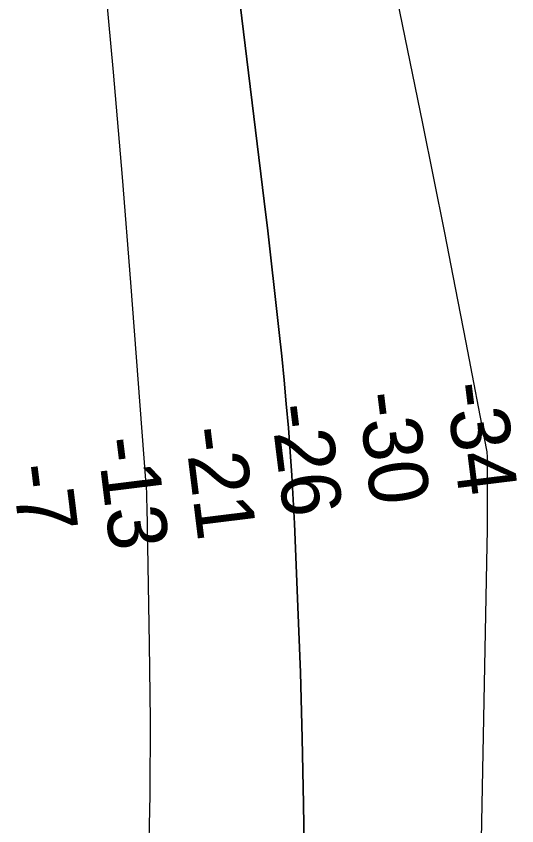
# Model space of a CAD drawing. Extents: x 3172297 to 3210190, y 958463 to 983887.
# Drawn here: x 3200740 to 3201308, y 977638 to 978556 of the extents above; entities that cross this region are included whole.
import ezdxf

# ---------------------------------------------------------------- set-up
doc = ezdxf.new("R2010")
doc.units = 0
for name, color, linetype in [('V-RIVR-RANG', 7, 'Continuous'), ('V-TOPO-DPTH', 7, 'Continuous'), ('V-TOPO-MAJR', 7, 'Continuous'), ('V-TOPO-MINR', 7, 'Continuous')]:
    doc.layers.add(name, color=color, linetype=linetype)

msp = doc.modelspace()

# ---------------------------------------------------------------- linework, layer by layer
at = {"layer": 'V-TOPO-DPTH'}
for points in [[(3201066.75, 977588.5), (3201065.84, 977662.93), (3201064.41, 977737.35), (3201062.18, 977811.74), (3201059.43, 977886.13), (3201055.43, 977980.61), (3201054.11, 978007.73), (3201052.57, 978034.84), (3201050.68, 978061.93), (3201048.57, 978089), (3201046.19, 978116.05), (3201043.69, 978143.1), (3201040.99, 978170.12), (3201038.16, 978197.13), (3201036.68, 978210.8), (3201032.96, 978244.64), (3201029.14, 978278.46), (3201025.19, 978312.26), (3201021.15, 978346.06), (3200980.11, 978683.66)], [(3201066.75, 977588.5), (3201065.84, 977662.93), (3201064.41, 977737.35), (3201062.18, 977811.74), (3201059.43, 977886.13), (3201055.43, 977980.61), (3201054.11, 978007.73), (3201052.57, 978034.84), (3201050.68, 978061.93), (3201048.57, 978089), (3201046.19, 978116.05), (3201043.69, 978143.1), (3201040.99, 978170.12), (3201038.16, 978197.13), (3201036.68, 978210.8), (3201032.96, 978244.64), (3201029.14, 978278.46), (3201025.19, 978312.26), (3201021.15, 978346.06), (3200980.11, 978683.66)], [(3200838.89, 978611.48), (3200849.82, 978492.24), (3200859.93, 978372.93), (3200869.49, 978253.57), (3200886.65, 978029.77), (3200887.16, 978022.27), (3200887.58, 978014.76), (3200887.87, 978007.26), (3200888.07, 977999.74), (3200890.89, 977843.79), (3200891.68, 977758.31), (3200891.47, 977672.84), (3200889.75, 977587.39)], [(3200838.89, 978611.48), (3200849.82, 978492.24), (3200859.93, 978372.93), (3200869.49, 978253.57), (3200886.65, 978029.77), (3200887.16, 978022.27), (3200887.58, 978014.76), (3200887.87, 978007.26), (3200888.07, 977999.74), (3200890.89, 977843.79), (3200891.68, 977758.31), (3200891.47, 977672.84), (3200889.75, 977587.39)]]:
    msp.add_lwpolyline(points, dxfattribs=at)
at = {"layer": 'V-TOPO-MAJR'}
msp.add_lwpolyline([(3201025.44, 979287.63), (3201200.63, 978433.75), (3201213.22, 978371.82), (3201225.66, 978309.86), (3201237.87, 978247.86), (3201249.92, 978185.83), (3201273.07, 978065.54), (3201273.63, 978061.69), (3201273.77, 978059.76), (3201273.84, 978057.81), (3201274.05, 978026.39), (3201274.1, 978008.73), (3201274.06, 977991.07), (3201273.88, 977973.41), (3201273.61, 977955.75), (3201253.33, 976898.37)], dxfattribs=at)
at = {"layer": 'V-TOPO-MINR'}
for points in [[(3200980.11, 978683.66), (3201021.15, 978346.06), (3201025.19, 978312.26), (3201029.14, 978278.46), (3201032.96, 978244.64), (3201036.68, 978210.8), (3201038.16, 978197.13), (3201040.99, 978170.12), (3201043.69, 978143.1), (3201046.19, 978116.05), (3201048.57, 978089), (3201050.68, 978061.93), (3201052.57, 978034.84), (3201054.11, 978007.73), (3201055.43, 977980.61), (3201059.43, 977886.13), (3201062.18, 977811.74), (3201064.41, 977737.35), (3201065.84, 977662.93), (3201066.75, 977588.5)], [(3200838.89, 978611.48), (3200849.82, 978492.24), (3200859.93, 978372.93), (3200869.49, 978253.57), (3200886.65, 978029.77), (3200887.16, 978022.27), (3200887.58, 978014.76), (3200887.87, 978007.26), (3200888.07, 977999.74), (3200890.89, 977843.79), (3200891.68, 977758.31), (3200891.47, 977672.84), (3200889.75, 977587.39)]]:
    msp.add_lwpolyline(points, dxfattribs=at)

# ---------------------------------------------------------------- texts
at = {"layer": 'V-RIVR-RANG'}
for s, p in [('-34', (3201226.68, 978138.29)), ('-30', (3201127.28, 978127.27)), ('-26', (3201028.17, 978113.89)), ('-21', (3200930.62, 978087.94)), ('-13', (3200831.31, 978076.13)), ('-7', (3200734.31, 978045.74))]:
    msp.add_text(s, height=67, rotation=277.03833, dxfattribs=at).set_placement(p)

doc.saveas('drawing.dxf')
